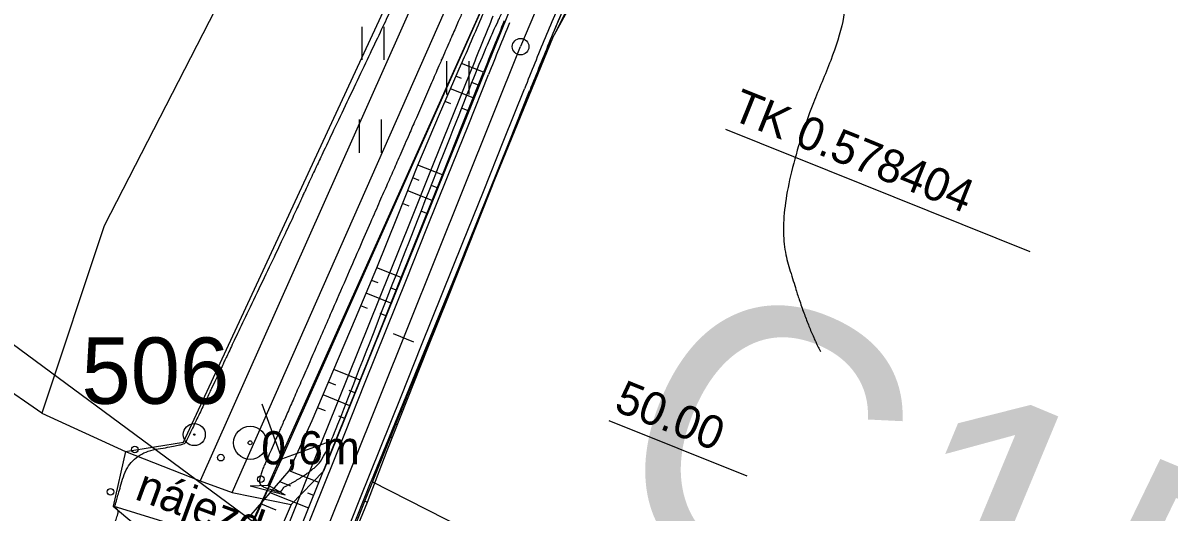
# Model space of a CAD drawing. Extents: x -495905 to -478420, y -1113297 to -1107716.
# Drawn here: x -480237.1 to -480133.3, y -1112597.8 to -1112553.6 of the extents above; entities that cross this region are included whole.
import ezdxf

# ---------------------------------------------------------------- set-up
doc = ezdxf.new("R2010")
doc.units = 0
for name, color, linetype in [('03_PC_OBJEKTY_STAV', 7, 'Continuous'), ('03_PC_POPIS_NÁVRH', 7, 'Continuous'), ('2D_VRSTEVNICE', 7, 'Continuous'), ('C14_HATCH_SLOPE_L', 7, 'Continuous'), ('C14_HATCH_SLOPE_R', 7, 'Continuous'), ('C14_HLBODY', 7, 'Continuous'), ('C14_HRANA_TELESO', 7, 'Continuous'), ('C14_KORUNA', 7, 'Continuous'), ('C14_OSA', 7, 'Continuous'), ('C14_PRIKOP', 7, 'Continuous'), ('C14_STANICENI', 7, 'Continuous'), ('C14_VOZOVKA', 7, 'Continuous'), ('C14_ZPEVKRAJ', 7, 'Continuous'), ('ODVODNĚNÍ PLOŠNÉ', 7, 'Continuous'), ('VODNÍ PLOCHY', 7, 'Continuous'), ('zamereni', 7, 'Continuous')]:
    doc.layers.add(name, color=color, linetype=linetype)

msp = doc.modelspace()

# ---------------------------------------------------------------- linework, layer by layer
at = {"layer": '03_PC_OBJEKTY_STAV'}
for points in [[(-480215.5, -1112588.03), (-480213.69, -1112593.02), (-480208.7, -1112591.21)], [(-480218.98, -1112604.34), (-480213.69, -1112593.02)]]:
    msp.add_lwpolyline(points, dxfattribs=at)
at = {"layer": '2D_VRSTEVNICE'}
for points in [[(-480149.14, -1112478.48), (-480149.25, -1112479.82), (-480153.76, -1112484.36), (-480160.78, -1112491.56), (-480166.39, -1112496.94), (-480176.92, -1112507.12), (-480178.23, -1112508.93), (-480188.97, -1112523.84), (-480190.98, -1112526.61), (-480191.66, -1112527.95), (-480199.43, -1112543.4), (-480201.05, -1112546.58), (-480201.72, -1112547.88), (-480202.1, -1112548.72), (-480202.82, -1112550.31), (-480211.08, -1112567.65), (-480212.76, -1112571.35), (-480218.7, -1112583.76), (-480219.27, -1112585.02), (-480222.41, -1112591.56)], [(-480156.02, -1112494.79), (-480156.19, -1112494.96), (-480166.34, -1112504.81), (-480173.1, -1112511.53), (-480173.35, -1112511.77), (-480179.64, -1112520.87), (-480184.79, -1112528.37), (-480184.88, -1112528.55), (-480188.03, -1112534.52), (-480193.81, -1112545.68), (-480196.68, -1112551.13), (-480196.78, -1112551.35), (-480198.62, -1112555.53), (-480202.59, -1112564.65), (-480205.6, -1112571.48), (-480211.82, -1112585.76), (-480215.04, -1112593.07), (-480215.61, -1112594.38), (-480215.8, -1112595.44), (-480214.35, -1112595.89), (-480213.74, -1112596.08), (-480213.52, -1112595.59)], [(-480213.52, -1112595.59), (-480210.46, -1112594.01), (-480209.21, -1112591.48), (-480195.8, -1112557.07), (-480193.7, -1112552.55), (-480193.66, -1112552.45), (-480190.94, -1112547.22), (-480181.51, -1112529.39), (-480179.9, -1112527.1), (-480170.71, -1112514.16), (-480170.71, -1112514.16), (-480170.71, -1112514.16), (-480157.62, -1112507.22), (-480167.39, -1112517.27), (-480168.5, -1112518.75)], [(-480168.5, -1112518.75), (-480176.84, -1112531.21), (-480185.36, -1112548.03), (-480158.98, -1112545.29), (-480169.41, -1112569.66), (-480166.47, -1112580.3), (-480164.91, -1112583.32)], [(-480233.47, -1112611.93), (-480230.66, -1112604.22), (-480229.48, -1112600.77), (-480228.6, -1112598.19), (-480228.45, -1112597.73), (-480228.82, -1112597.34), (-480228.8, -1112597.24), (-480227.44, -1112592.52), (-480222.5, -1112591.74), (-480222.41, -1112591.56)]]:
    msp.add_open_spline(points, degree=2, dxfattribs=at)
at = {"layer": 'C14_HATCH_SLOPE_L'}
for p, q in [((-480195.42, -1112558.05), (-480197.42, -1112557.25)), ((-480197.42, -1112558.6), (-480197.92, -1112558.4)), ((-480196.36, -1112560.37), (-480198.41, -1112559.55)), ((-480195.89, -1112559.21), (-480196.41, -1112559)), ((-480198.38, -1112560.91), (-480198.91, -1112560.69)), ((-480196.82, -1112561.53), (-480197.34, -1112561.32)), ((-480199.15, -1112567.33), (-480201.37, -1112566.44)), ((-480201.24, -1112567.84), (-480201.83, -1112567.6)), ((-480200.08, -1112569.65), (-480202.29, -1112568.77)), ((-480199.62, -1112568.49), (-480200.14, -1112568.28)), ((-480202.17, -1112570.16), (-480202.75, -1112569.93)), ((-480200.55, -1112570.81), (-480201.07, -1112570.6)), ((-480202.88, -1112576.61), (-480205.08, -1112575.73)), ((-480204.98, -1112577.11), (-480205.57, -1112576.88)), ((-480203.34, -1112577.77), (-480203.86, -1112577.56)), ((-480203.81, -1112578.93), (-480206.05, -1112578.03)), ((-480205.93, -1112579.43), (-480206.54, -1112579.18)), ((-480204.28, -1112580.09), (-480204.8, -1112579.88)), ((-480206.6, -1112585.89), (-480208.98, -1112584.94)), ((-480208.8, -1112586.36), (-480209.47, -1112586.09)), ((-480207.07, -1112587.05), (-480207.6, -1112586.84)), ((-480207.54, -1112588.21), (-480209.96, -1112587.24)), ((-480209.75, -1112588.67), (-480210.45, -1112588.39)), ((-480208, -1112589.37), (-480208.53, -1112589.16)), ((-480210.33, -1112595.17), (-480213.02, -1112594.09)), ((-480212.87, -1112595.5), (-480213.88, -1112595.09)), ((-480211.26, -1112597.49), (-480214.74, -1112596.09)), ((-480210.8, -1112596.33), (-480211.33, -1112596.12)), ((-480214.19, -1112597.66), (-480215.6, -1112597.09))]:
    msp.add_line(p, q, dxfattribs=at)
at = {"layer": 'C14_HATCH_SLOPE_R'}
for p, q in [((-480188.91, -1112553.98), (-480188.91, -1112553.98)), ((-480188.9, -1112553.98), (-480188.9, -1112553.98)), ((-480191.25, -1112559.73), (-480191.22, -1112559.74)), ((-480191.71, -1112560.89), (-480191.7, -1112560.9)), ((-480191.68, -1112560.9), (-480191.68, -1112560.9)), ((-480192.18, -1112562.05), (-480192.15, -1112562.06)), ((-480192.65, -1112563.21), (-480192.63, -1112563.22)), ((-480192.61, -1112563.22), (-480192.61, -1112563.22)), ((-480194.98, -1112569.01), (-480194.91, -1112569.03)), ((-480195.44, -1112570.17), (-480195.41, -1112570.18)), ((-480195.37, -1112570.2), (-480195.37, -1112570.2)), ((-480195.91, -1112571.33), (-480195.84, -1112571.36)), ((-480196.37, -1112572.49), (-480196.34, -1112572.5)), ((-480196.3, -1112572.52), (-480196.3, -1112572.52)), ((-480198.7, -1112578.29), (-480198.61, -1112578.32)), ((-480199.17, -1112579.45), (-480199.12, -1112579.47)), ((-480199.07, -1112579.49), (-480199.07, -1112579.49)), ((-480199.63, -1112580.61), (-480199.53, -1112580.65)), ((-480200.1, -1112581.77), (-480200.05, -1112581.79)), ((-480199.99, -1112581.81), (-480199.99, -1112581.81)), ((-480202.43, -1112587.57), (-480202.3, -1112587.62)), ((-480202.9, -1112588.73), (-480202.83, -1112588.75)), ((-480202.77, -1112588.78), (-480202.77, -1112588.78)), ((-480203.36, -1112589.89), (-480203.23, -1112589.94)), ((-480203.83, -1112591.05), (-480203.76, -1112591.07)), ((-480203.69, -1112591.1), (-480203.69, -1112591.1)), ((-480206.16, -1112596.85), (-480205.92, -1112596.94))]:
    msp.add_line(p, q, dxfattribs=at)
at = {"layer": 'C14_HLBODY'}
msp.add_line((-480173.51, -1112563.19), (-480145.95, -1112574.25), dxfattribs=at)
msp.add_circle((-480192.07, -1112555.73), 0.75, dxfattribs=at)
at = {"layer": 'C14_HRANA_TELESO'}
for p, q in [((-480199.4, -1112561.84), (-480197.42, -1112557.25)), ((-480193.07, -1112564.39), (-480191.22, -1112559.74)), ((-480201.37, -1112566.44), (-480199.4, -1112561.84)), ((-480194.91, -1112569.03), (-480193.07, -1112564.39)), ((-480203.21, -1112571.09), (-480201.37, -1112566.44)), ((-480196.76, -1112573.68), (-480194.91, -1112569.03)), ((-480205.08, -1112575.73), (-480203.21, -1112571.09)), ((-480198.61, -1112578.32), (-480196.76, -1112573.68)), ((-480207.03, -1112580.33), (-480205.08, -1112575.73)), ((-480200.46, -1112582.97), (-480198.61, -1112578.32)), ((-480208.98, -1112584.94), (-480207.03, -1112580.33)), ((-480202.3, -1112587.62), (-480200.46, -1112582.97)), ((-480210.94, -1112589.54), (-480208.98, -1112584.94)), ((-480204.15, -1112592.26), (-480202.3, -1112587.62)), ((-480213.02, -1112594.09), (-480210.94, -1112589.54)), ((-480205.92, -1112596.94), (-480204.15, -1112592.26)), ((-480216.46, -1112598.09), (-480213.02, -1112594.09)), ((-480207.83, -1112601.56), (-480205.92, -1112596.94))]:
    msp.add_line(p, q, dxfattribs=at)
for centre, radius, start, end in [((-480052.9, -1112611.7), 147.74, 155.5729, 157.4827), ((-479771.69, -1112738.81), 462.82, 156.2788, 156.9036), ((-479778.64, -1112721.69), 443.22, 157.9256, 158.5688)]:
    msp.add_arc(centre, radius, start, end, dxfattribs=at)
at = {"layer": 'C14_KORUNA'}
for p, q in [((-480197.29, -1112562.69), (-480195.42, -1112558.05)), ((-480193.11, -1112564.37), (-480191.25, -1112559.73)), ((-480199.15, -1112567.33), (-480197.29, -1112562.69)), ((-480194.98, -1112569.01), (-480193.11, -1112564.37)), ((-480201.01, -1112571.97), (-480199.15, -1112567.33)), ((-480196.84, -1112573.65), (-480194.98, -1112569.01)), ((-480202.88, -1112576.61), (-480201.01, -1112571.97)), ((-480198.7, -1112578.29), (-480196.84, -1112573.65)), ((-480204.74, -1112581.25), (-480202.88, -1112576.61)), ((-480200.57, -1112582.93), (-480198.7, -1112578.29)), ((-480206.6, -1112585.89), (-480204.74, -1112581.25)), ((-480202.43, -1112587.57), (-480200.57, -1112582.93)), ((-480208.47, -1112590.53), (-480206.6, -1112585.89)), ((-480204.29, -1112592.21), (-480202.43, -1112587.57)), ((-480210.33, -1112595.17), (-480208.47, -1112590.53)), ((-480206.16, -1112596.85), (-480204.29, -1112592.21)), ((-480212.2, -1112599.81), (-480210.33, -1112595.17)), ((-480208.02, -1112601.49), (-480206.16, -1112596.85))]:
    msp.add_line(p, q, dxfattribs=at)
for centre, radius, start, end in [((-480052.87, -1112611.63), 147.75, 155.5991, 157.5089), ((-479770.94, -1112726.67), 456.75, 157.7052, 158.3354), ((-479779.28, -1112723.3), 443.25, 157.7007, 158.3439)]:
    msp.add_arc(centre, radius, start, end, dxfattribs=at)
at = {"layer": 'C14_OSA'}
msp.add_line((-480212.64, -1112606.94), (-480192.07, -1112555.73), dxfattribs=at)
msp.add_arc((-480052.87, -1112611.63), 150, 131.7077, 158.1186, dxfattribs=at)
at = {"layer": 'C14_PRIKOP'}
for p, q in [((-480198.32, -1112562.28), (-480196.45, -1112557.64)), ((-480200.19, -1112566.92), (-480198.32, -1112562.28)), ((-480202.05, -1112571.55), (-480200.19, -1112566.92)), ((-480203.92, -1112576.19), (-480202.05, -1112571.55)), ((-480205.79, -1112580.83), (-480203.92, -1112576.19)), ((-480207.65, -1112585.47), (-480205.79, -1112580.83)), ((-480209.52, -1112590.11), (-480207.65, -1112585.47)), ((-480211.39, -1112594.75), (-480209.52, -1112590.11)), ((-480213.25, -1112599.39), (-480211.39, -1112594.75))]:
    msp.add_line(p, q, dxfattribs=at)
msp.add_arc((-479769.01, -1112727.79), 460.07, 157.6667, 158.2938, dxfattribs=at)
at = {"layer": 'C14_STANICENI'}
for p, q in [((-480201.73, -1112582.46), (-480203.58, -1112581.72)), ((-480184.09, -1112589.54), (-480171.57, -1112594.57))]:
    msp.add_line(p, q, dxfattribs=at)
at = {"layer": 'C14_VOZOVKA'}
for p, q in [((-480196.82, -1112562.88), (-480194.96, -1112558.24)), ((-480193.58, -1112564.18), (-480191.71, -1112559.54)), ((-480198.69, -1112567.52), (-480196.82, -1112562.88)), ((-480195.44, -1112568.82), (-480193.58, -1112564.18)), ((-480200.55, -1112572.16), (-480198.69, -1112567.52)), ((-480197.3, -1112573.46), (-480195.44, -1112568.82)), ((-480202.41, -1112576.8), (-480200.55, -1112572.16)), ((-480199.17, -1112578.1), (-480197.3, -1112573.46)), ((-480204.28, -1112581.44), (-480202.41, -1112576.8)), ((-480201.03, -1112582.74), (-480199.17, -1112578.1)), ((-480206.14, -1112586.08), (-480204.28, -1112581.44)), ((-480202.89, -1112587.38), (-480201.03, -1112582.74)), ((-480208, -1112590.72), (-480206.14, -1112586.08)), ((-480204.76, -1112592.02), (-480202.89, -1112587.38)), ((-480209.87, -1112595.36), (-480208, -1112590.72)), ((-480206.62, -1112596.66), (-480204.76, -1112592.02)), ((-480211.73, -1112600), (-480209.87, -1112595.36)), ((-480208.48, -1112601.3), (-480206.62, -1112596.66))]:
    msp.add_line(p, q, dxfattribs=at)
for centre, radius, start, end in [((-480052.87, -1112611.63), 148.25, 155.5991, 157.5089), ((-479771.87, -1112726.3), 455.25, 157.7047, 158.3363), ((-479778.36, -1112723.68), 444.75, 157.7012, 158.3429)]:
    msp.add_arc(centre, radius, start, end, dxfattribs=at)
at = {"layer": 'C14_ZPEVKRAJ'}
for p, q in [((-480196.82, -1112562.88), (-480194.96, -1112558.24)), ((-480193.58, -1112564.18), (-480191.71, -1112559.54)), ((-480198.69, -1112567.52), (-480196.82, -1112562.88)), ((-480195.44, -1112568.82), (-480193.58, -1112564.18)), ((-480200.55, -1112572.16), (-480198.69, -1112567.52)), ((-480197.3, -1112573.46), (-480195.44, -1112568.82)), ((-480202.41, -1112576.8), (-480200.55, -1112572.16)), ((-480199.17, -1112578.1), (-480197.3, -1112573.46)), ((-480204.28, -1112581.44), (-480202.41, -1112576.8)), ((-480201.03, -1112582.74), (-480199.17, -1112578.1)), ((-480206.14, -1112586.08), (-480204.28, -1112581.44)), ((-480202.89, -1112587.38), (-480201.03, -1112582.74)), ((-480208, -1112590.72), (-480206.14, -1112586.08)), ((-480204.76, -1112592.02), (-480202.89, -1112587.38)), ((-480209.87, -1112595.36), (-480208, -1112590.72)), ((-480206.62, -1112596.66), (-480204.76, -1112592.02)), ((-480211.73, -1112600), (-480209.87, -1112595.36)), ((-480208.48, -1112601.3), (-480206.62, -1112596.66))]:
    msp.add_line(p, q, dxfattribs=at)
for centre, radius, start, end in [((-480052.87, -1112611.63), 148.25, 155.5991, 157.5089), ((-479771.87, -1112726.3), 455.25, 157.7047, 158.3363), ((-479778.36, -1112723.68), 444.75, 157.7012, 158.3429)]:
    msp.add_arc(centre, radius, start, end, dxfattribs=at)
at = {"layer": 'ODVODNĚNÍ PLOŠNÉ'}
msp.add_lwpolyline([(-480432.09, -1112804.63), (-480416.02, -1112789.99), (-480389.41, -1112772.47), (-480365.68, -1112757.12), (-480350.25, -1112745.77), (-480330.09, -1112730.79), (-480304.82, -1112714.99), (-480282.4, -1112700.61), (-480263.33, -1112687.11), (-480247.72, -1112658.2), (-480226.73, -1112628.24), (-480211.74, -1112602.1), (-480248.57, -1112574.92), (-480285.65, -1112547.48), (-480329.63, -1112514.67), (-480356.94, -1112491.18), (-480396.22, -1112461.36), (-480436.4, -1112435.57)], dxfattribs=at)
at = {"layer": 'VODNÍ PLOCHY'}
msp.add_lwpolyline([(-480023.72, -1112234.82), (-480060.04, -1112321.71), (-480077.82, -1112361.86), (-480081.1, -1112369.41), (-480119.94, -1112455.96), (-480127.03, -1112470.47), (-480143.35, -1112485.25), (-480154.98, -1112496.14), (-480172.63, -1112513.19), (-480185.71, -1112531.87), (-480195.21, -1112551.46), (-480218.07, -1112602.75), (-480229.52, -1112628.13), (-480239.29, -1112644.01), (-480290.47, -1112694.55), (-480316.71, -1112714.42), (-480386.12, -1112764.09), (-480452.3, -1112810.94)], dxfattribs=at)
at = {"layer": 'zamereni'}
for p, q in [((-480204.42, -1112522.61), (-480229.78, -1112571.94)), ((-480177.24, -1112531.07), (-480189.17, -1112554.95)), ((-480189.17, -1112554.95), (-480176.23, -1112531.42)), ((-480222.59, -1112591.52), (-480202.12, -1112547.4)), ((-480200.64, -1112549.15), (-480221.1, -1112595)), ((-480218.19, -1112596.07), (-480198.17, -1112550.8)), ((-480214.92, -1112595.41), (-480195.21, -1112551.46)), ((-480193.18, -1112552.76), (-480209.93, -1112594.12)), ((-480206.45, -1112553.93), (-480206.45, -1112556.93)), ((-480204.41, -1112556.93), (-480204.41, -1112553.93)), ((-480189.17, -1112554.95), (-480205.6, -1112595.04)), ((-480198.77, -1112557.05), (-480198.77, -1112560.05)), ((-480196.73, -1112560.05), (-480196.73, -1112557.05)), ((-480206.7, -1112562.33), (-480206.7, -1112565.33)), ((-480204.66, -1112565.33), (-480204.66, -1112562.33)), ((-480229.78, -1112571.94), (-480235.44, -1112588.88)), ((-480235.44, -1112588.88), (-480245.42, -1112581.98)), ((-480235.44, -1112588.88), (-480227.86, -1112592.35)), ((-480227.86, -1112592.35), (-480222.59, -1112591.52)), ((-480227.86, -1112592.35), (-480228.97, -1112597.29)), ((-480227.86, -1112592.35), (-480221.1, -1112595)), ((-480209.93, -1112594.12), (-480212.86, -1112597.15)), ((-480221.1, -1112595), (-480218.19, -1112596.07)), ((-480207.56, -1112599.99), (-480205.6, -1112595.04)), ((-480205.6, -1112595.04), (-480190.03, -1112602.94)), ((-480218.19, -1112596.07), (-480212.86, -1112597.15)), ((-480216.56, -1112595.46), (-480214.92, -1112595.41)), ((-480216.56, -1112595.46), (-480213.38, -1112596.29)), ((-480214.92, -1112595.41), (-480213.38, -1112596.29)), ((-480228.97, -1112597.29), (-480225.04, -1112600.59)), ((-480222.8, -1112599.2), (-480228.97, -1112597.29)), ((-480212.86, -1112597.15), (-480215.14, -1112602.43))]:
    msp.add_line(p, q, dxfattribs=at)
for centre, radius in [((-480221.62, -1112590.82), 1), ((-480221.62, -1112590.82), 0.0655), ((-480216.56, -1112591.57), 1.5), ((-480227, -1112592.18), 0.3), ((-480216.56, -1112591.57), 0.181), ((-480219.22, -1112592.91), 0.3), ((-480215.6, -1112594.86), 0.3), ((-480229.2, -1112596.01), 0.3)]:
    msp.add_circle(centre, radius, dxfattribs=at)

# ---------------------------------------------------------------- texts
at = {"layer": '03_PC_POPIS_NÁVRH'}
msp.add_text('C15', height=25, rotation=337.3912, dxfattribs=at).set_placement((-480185.76, -1112598.61))
at = {"layer": 'C14_HLBODY'}
msp.add_text('TK 0.578404', height=3, rotation=338.1186, dxfattribs=at).set_placement((-480173.14, -1112562.26))
at = {"layer": 'C14_STANICENI'}
msp.add_text('50.00', height=3, rotation=338.1186, dxfattribs=at).set_placement((-480183.72, -1112588.61))
at = {"layer": 'zamereni'}
for s, height, p in [('506', 6, (-480231.84, -1112588.04)), ('0,6m', 3, (-480215.55, -1112593.52))]:
    msp.add_text(s, height=height, dxfattribs=at).set_placement(p)
msp.add_text('nájezd', height=3, rotation=339.7826, dxfattribs=at).set_placement((-480227.12, -1112596.63))

doc.saveas('drawing.dxf')
